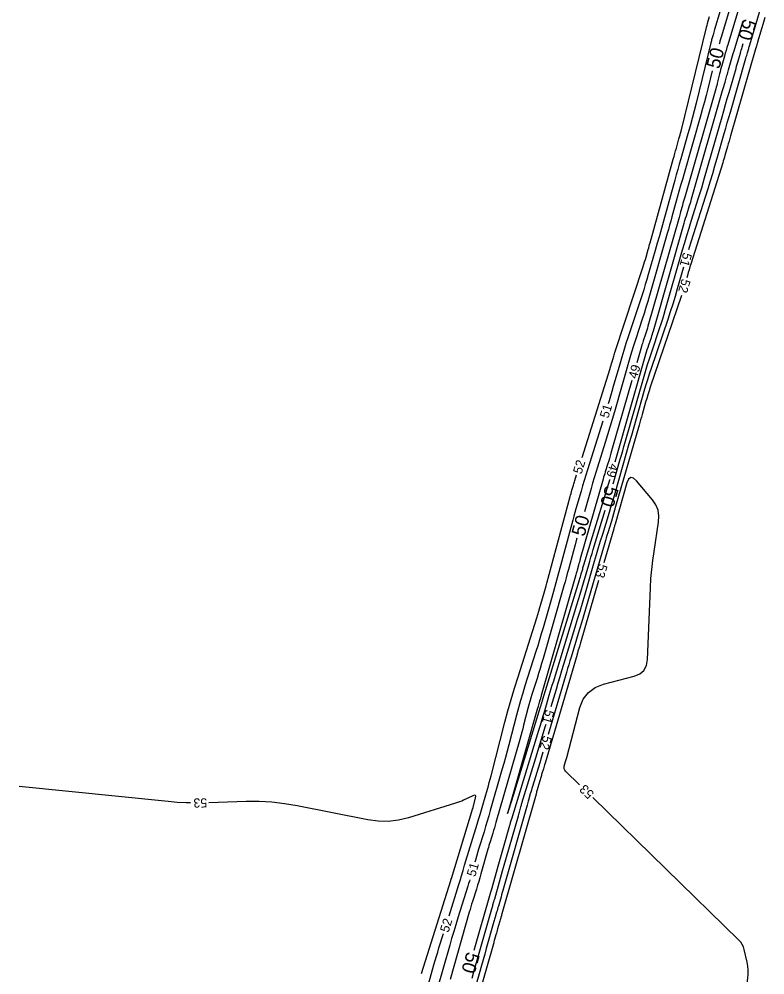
# Model space of a CAD drawing. Extents: x 2384780 to 2405861, y 547869 to 573706.
# Drawn here: x 2394535 to 2394697.3, y 555499 to 555707.2 of the extents above; entities that cross this region are included whole.
import ezdxf

# ---------------------------------------------------------------- set-up
doc = ezdxf.new("R2010")
doc.units = 0
doc.layers.add('Old_Level_60', color=7, linetype='Continuous')
doc.layers.add('Old_Level_61', color=7, linetype='Continuous')

msp = doc.modelspace()

# ---------------------------------------------------------------- linework, layer by layer
at = {"layer": 'Old_Level_60'}
for points in [[(2394696.21225, 555724.94475), (2394689.26275, 555701.584), (2394689.0775, 555700.95825), (2394688.894, 555700.332), (2394688.712, 555699.7055), (2394688.5315, 555699.07825), (2394687.94525, 555697.0285), (2394687.82175, 555696.58875), (2394687.70225, 555696.148), (2394687.58725, 555695.706), (2394687.4765, 555695.26275), (2394687.039, 555693.47675), (2394686.9435, 555693.0945), (2394686.84425, 555692.71325), (2394686.74125, 555692.333), (2394686.63475, 555691.9535), (2394679.882, 555668.35175), (2394679.757, 555667.91225), (2394679.63275, 555667.47275), (2394679.50975, 555667.033), (2394679.38775, 555666.59275), (2394678.9905, 555665.15475), (2394678.905, 555664.8465), (2394678.819, 555664.53875), (2394678.732, 555664.231), (2394678.6445, 555663.9235), (2394671.8795, 555640.2785), (2394671.75075, 555639.837), (2394671.61775, 555639.397), (2394671.48025, 555638.9585), (2394671.33825, 555638.52125), (2394670.8675, 555637.095), (2394670.768, 555636.789), (2394670.67175, 555636.482), (2394670.5785, 555636.174), (2394670.4885, 555635.865), (2394669.46875, 555632.30075)], [(2394688.83175, 555713.0945), (2394686.3985, 555704.91525), (2394686.3135, 555704.6285), (2394686.2295, 555704.34175), (2394686.146, 555704.0545), (2394686.0635, 555703.76725), (2394685.79475, 555702.82825), (2394685.73825, 555702.62675), (2394685.6835, 555702.42475), (2394685.631, 555702.22225), (2394685.58025, 555702.01925), (2394682.36225, 555688.883), (2394681.9415, 555687.20075), (2394681.50475, 555685.52275), (2394681.052, 555683.84925), (2394680.583, 555682.17975), (2394679.02475, 555676.7335), (2394678.69225, 555675.566), (2394678.3625, 555674.398), (2394678.03525, 555673.229), (2394677.71075, 555672.05925), (2394675.25575, 555663.1695), (2394674.8115, 555661.568), (2394674.36375, 555659.9675), (2394673.912, 555658.368), (2394673.45675, 555656.7695), (2394671.96325, 555651.54975), (2394671.63775, 555650.433), (2394671.30075, 555649.3195), (2394670.95275, 555648.2095), (2394670.59375, 555647.103), (2394667.5735, 555637.95625), (2394667.09275, 555636.47575), (2394666.62725, 555634.9905), (2394666.1765, 555633.50075), (2394665.741, 555632.0065), (2394664.34225, 555627.1175), (2394664.039, 555626.071), (2394663.72925, 555625.0265), (2394663.4125, 555623.98375), (2394663.2205, 555623.3655)], [(2394680.814, 555657.00175), (2394680.95725, 555657.47325), (2394681.31975, 555658.63875), (2394684.978, 555670.26425), (2394685.488, 555671.90425), (2394685.98725, 555673.54725), (2394686.476, 555675.1935), (2394686.95375, 555676.843), (2394688.49675, 555682.237), (2394688.82775, 555683.39275), (2394689.1595, 555684.54825), (2394689.4915, 555685.70375), (2394689.82425, 555686.859), (2394693.217, 555698.62625), (2394693.3005, 555698.91625), (2394693.384, 555699.2065), (2394693.46725, 555699.4965), (2394693.55025, 555699.78675), (2394693.8215, 555700.73475), (2394693.88, 555700.93775), (2394693.939, 555701.1405), (2394693.9985, 555701.34325), (2394694.05875, 555701.54575), (2394696.41125, 555709.42025)], [(2394657.53775, 555611.68725), (2394663.628, 555631.06175), (2394663.742, 555631.4285), (2394663.85375, 555631.79625), (2394663.963, 555632.1645), (2394664.07, 555632.53375), (2394664.41525, 555633.7405), (2394664.4905, 555633.99875), (2394664.56825, 555634.256), (2394664.64875, 555634.51275), (2394664.73175, 555634.7685), (2394670.83825, 555653.26225), (2394671.00225, 555653.76775), (2394671.16125, 555654.275), (2394671.31525, 555654.7835), (2394671.464, 555655.294), (2394671.94175, 555656.9635), (2394672.0435, 555657.32125), (2394672.14475, 555657.6795), (2394672.245, 555658.03775), (2394672.3445, 555658.39625), (2394677.3835, 555676.64325), (2394677.5525, 555677.25275), (2394677.723, 555677.86175), (2394677.89475, 555678.47025), (2394678.068, 555679.0785), (2394678.63625, 555681.0645), (2394678.756, 555681.49075), (2394678.8715, 555681.918), (2394678.983, 555682.34625), (2394679.0905, 555682.77575), (2394684.6145, 555705.3265), (2394684.64425, 555705.445), (2394684.675, 555705.56325), (2394684.70675, 555705.681), (2394684.73975, 555705.7985), (2394684.8495, 555706.18225), (2394684.87325, 555706.2645), (2394684.897, 555706.3465), (2394684.921, 555706.4285), (2394684.94525, 555706.5105), (2394685.30275, 555707.712)], [(2394664.73025, 555610.73925), (2394671.433, 555634.1675), (2394671.582, 555634.67725), (2394671.73725, 555635.18525), (2394671.8985, 555635.6915), (2394672.06575, 555636.19575), (2394672.62175, 555637.84), (2394672.73875, 555638.193), (2394672.85175, 555638.54725), (2394672.96025, 555638.90275), (2394673.06475, 555639.25975), (2394679.78125, 555662.7355), (2394679.9345, 555663.26475), (2394680.09125, 555663.793), (2394680.2515, 555664.32), (2394680.415, 555664.846), (2394680.95525, 555666.563), (2394681.06975, 555666.93125), (2394681.182, 555667.30025), (2394681.29175, 555667.67), (2394681.399, 555668.0405), (2394688.14525, 555691.62025), (2394688.27325, 555692.0675), (2394688.40175, 555692.51475), (2394688.53025, 555692.962), (2394688.659, 555693.409), (2394689.08, 555694.8695), (2394689.17025, 555695.1825), (2394689.26025, 555695.4955), (2394689.35, 555695.80875), (2394689.43975, 555696.12175), (2394690.15275, 555698.614), (2394690.30625, 555699.14775), (2394690.4615, 555699.68125), (2394690.61825, 555700.214), (2394690.7765, 555700.7465), (2394692.57875, 555706.779)], [(2394697.341, 555707.4745), (2394697.12825, 555706.74225), (2394696.91325, 555706.01075), (2394696.696, 555705.27975), (2394695.74975, 555702.112), (2394695.71375, 555701.991), (2394695.678, 555701.87), (2394695.643, 555701.749), (2394695.608, 555701.62775), (2394695.49475, 555701.2315), (2394695.47025, 555701.14675), (2394695.446, 555701.06175), (2394695.4215, 555700.977), (2394695.39725, 555700.892), (2394689.87425, 555681.736), (2394689.70575, 555681.15075), (2394689.53725, 555680.56525), (2394689.3695, 555679.98), (2394689.20175, 555679.39425), (2394688.6545, 555677.4815), (2394688.53575, 555677.072), (2394688.4145, 555676.66325), (2394688.2905, 555676.2555), (2394688.164, 555675.8485), (2394681.226, 555653.79975), (2394681.03425, 555653.183), (2394680.8465, 555652.565), (2394680.66275, 555651.946), (2394680.483, 555651.32575), (2394680.3345, 555650.806)], [(2394650.82275, 555557.432), (2394651.94, 555561.2375), (2394652.339, 555562.589), (2394652.742, 555563.9395), (2394653.14875, 555565.289), (2394653.55975, 555566.637), (2394656.04075, 555574.7365), (2394656.56925, 555576.473), (2394657.09175, 555578.21125), (2394657.608, 555579.9515), (2394658.118, 555581.6935), (2394660.26825, 555589.087), (2394660.7, 555590.56275), (2394661.137, 555592.037), (2394661.579, 555593.50975), (2394662.02625, 555594.981), (2394663.49475, 555599.7845), (2394663.8075, 555600.8145), (2394664.11575, 555601.84575), (2394664.4195, 555602.87825), (2394664.719, 555603.912), (2394667.293, 555612.866), (2394667.8155, 555614.68475), (2394668.3375, 555616.50375), (2394668.85875, 555618.32275), (2394669.3795, 555620.142), (2394671.08, 555626.085), (2394671.45175, 555627.356), (2394671.8385, 555628.6225), (2394672.2405, 555629.8845), (2394672.65725, 555631.1415), (2394676.272, 555641.83), (2394676.821, 555643.48475), (2394677.35, 555645.14575), (2394677.85925, 555646.813), (2394678.34875, 555648.4865), (2394679.687, 555653.164)], [(2394679.16475, 555646.9815), (2394672.39725, 555626.9705), (2394672.1285, 555626.1605), (2394671.8695, 555625.34725), (2394671.62025, 555624.53125), (2394671.38075, 555623.712), (2394670.61375, 555621.03125), (2394670.44925, 555620.457), (2394670.28475, 555619.8825), (2394670.11975, 555619.30825), (2394669.95475, 555618.734), (2394664.84575, 555600.961), (2394664.61725, 555600.17225), (2394664.3855, 555599.3845), (2394664.15025, 555598.598), (2394663.912, 555597.81225), (2394663.1275, 555595.247), (2394662.9605, 555594.697), (2394662.79525, 555594.1465), (2394662.632, 555593.5955), (2394662.4705, 555593.04375), (2394657.771, 555576.885), (2394657.42, 555575.6865), (2394657.065, 555574.48925), (2394656.7055, 555573.293), (2394656.34175, 555572.09825), (2394655.14675, 555568.19725), (2394654.892, 555567.361), (2394654.6395, 555566.524), (2394654.38975, 555565.68625), (2394654.14225, 555564.84775), (2394650.1635, 555551.2955)], [(2394668.3685, 555628.455), (2394663.83375, 555612.605), (2394663.6705, 555612.04175), (2394663.50375, 555611.4795), (2394663.3335, 555610.9185), (2394663.1595, 555610.3585), (2394662.58475, 555608.53075), (2394662.463, 555608.13875), (2394662.34375, 555607.746), (2394662.22725, 555607.3525), (2394662.113, 555606.95825), (2394657.14575, 555589.57825), (2394657.049, 555589.2375), (2394656.95375, 555588.896), (2394656.8595, 555588.55425), (2394656.76675, 555588.21225), (2394656.46575, 555587.09425), (2394656.40075, 555586.85475), (2394656.33475, 555586.61575), (2394656.268, 555586.37675), (2394656.2, 555586.138), (2394648.65275, 555559.792), (2394648.60375, 555559.623), (2394648.5535, 555559.4545), (2394648.502, 555559.28625), (2394648.44925, 555559.1185), (2394648.275, 555558.57075), (2394648.23825, 555558.453), (2394648.2035, 555558.335), (2394648.17025, 555558.2165), (2394648.1385, 555558.0975), (2394647.99125, 555557.52825), (2394647.95925, 555557.40625), (2394647.9265, 555557.28475), (2394647.893, 555557.16325), (2394647.85875, 555557.042)], [(2394662.02225, 555619.54925), (2394658.70875, 555609.0085), (2394658.34675, 555607.84325), (2394657.99225, 555606.67575), (2394657.64525, 555605.50575), (2394657.30625, 555604.3335), (2394656.21075, 555600.50075), (2394655.9775, 555599.679), (2394655.7475, 555598.8565), (2394655.52075, 555598.03275), (2394655.29725, 555597.2085), (2394652.84, 555588.08225), (2394652.33375, 555586.2165), (2394651.82, 555584.35275), (2394651.29875, 555582.491), (2394650.77, 555580.63125), (2394649.03075, 555574.56), (2394648.65325, 555573.26025), (2394648.2665, 555571.9635), (2394647.87025, 555570.66975), (2394647.4645, 555569.3785), (2394645.09975, 555561.94725), (2394644.60425, 555560.35175), (2394644.1305, 555558.74975), (2394643.679, 555557.1415), (2394643.2495, 555555.52675), (2394641.58725, 555549.1005), (2394641.22675, 555547.72475), (2394640.85725, 555546.35125), (2394640.479, 555544.98025), (2394640.092, 555543.61175), (2394637.55575, 555534.751), (2394637.2205, 555533.59025), (2394636.8795, 555532.43125), (2394636.53275, 555531.274), (2394636.1805, 555530.1185), (2394635.0105, 555526.31475), (2394634.76875, 555525.5215), (2394634.53125, 555524.727), (2394634.29825, 555523.9315), (2394634.1795, 555523.51825)], [(2394628.57375, 555511.823), (2394630.72975, 555518.68025), (2394630.85925, 555519.09725), (2394630.98575, 555519.515), (2394631.1095, 555519.93375), (2394631.2305, 555520.35325), (2394631.6205, 555521.72525), (2394631.705, 555522.019), (2394631.79075, 555522.31225), (2394631.87825, 555522.60525), (2394631.9675, 555522.8975), (2394634.69825, 555531.7755), (2394635.01725, 555532.82175), (2394635.331, 555533.8695), (2394635.63975, 555534.919), (2394635.9435, 555535.97), (2394636.92675, 555539.40525), (2394637.13525, 555540.14225), (2394637.33875, 555540.88025), (2394637.53775, 555541.61975), (2394637.73175, 555542.36025), (2394640.74025, 555553.991), (2394641.402, 555556.4785), (2394642.0975, 555558.956), (2394642.82725, 555561.424), (2394643.59075, 555563.882), (2394647.67625, 555576.7215), (2394647.9105, 555577.4665), (2394648.139, 555578.21325), (2394648.36225, 555578.9615), (2394648.58, 555579.7115), (2394649.28275, 555582.16425), (2394649.43225, 555582.69), (2394649.57975, 555583.2165), (2394649.725, 555583.7435), (2394649.868, 555584.27125), (2394654.94925, 555603.1435), (2394655.0435, 555603.491), (2394655.139, 555603.838), (2394655.236, 555604.18475), (2394655.33425, 555604.53125), (2394655.6575, 555605.662), (2394655.7275, 555605.904), (2394655.799, 555606.14575), (2394655.87225, 555606.38675), (2394655.947, 555606.6275), (2394656.33825, 555607.8715)], [(2394647.85875, 555557.042), (2394642.464, 555538.19475), (2394641.5955, 555535.12375), (2394641.3315, 555534.0925), (2394641.6725, 555535.101), (2394642.61825, 555538.14875), (2394648.51225, 555557.35775), (2394648.56225, 555557.52075), (2394648.6115, 555557.684), (2394648.66025, 555557.8475), (2394648.7085, 555558.011), (2394648.8655, 555558.54575), (2394648.89925, 555558.66025), (2394648.93325, 555558.7745), (2394648.96775, 555558.88875), (2394649.00275, 555559.003), (2394656.96625, 555584.99975), (2394657.06525, 555585.32475), (2394657.163, 555585.65025), (2394657.25975, 555585.976), (2394657.35525, 555586.302), (2394657.665, 555587.36775), (2394657.732, 555587.596), (2394657.7995, 555587.82425), (2394657.868, 555588.052), (2394657.937, 555588.2795), (2394663.31675, 555605.874), (2394663.45175, 555606.31925), (2394663.585, 555606.765), (2394663.62325, 555606.8955)], [(2394656.988, 555540.36325), (2394653.9505, 555543.32425), (2394653.75525, 555543.5655), (2394653.6415, 555543.82825), (2394653.60925, 555544.113), (2394653.65875, 555544.41925), (2394653.954, 555545.45575), (2394654.01675, 555545.67775), (2394654.0785, 555545.90025), (2394654.13925, 555546.123), (2394654.199, 555546.346), (2394657.08375, 555557.19175), (2394657.809, 555559.03025), (2394658.90725, 555560.4935), (2394660.378, 555561.58125), (2394662.222, 555562.29375), (2394668.85375, 555564.0075), (2394670.1045, 555564.512), (2394671.0145, 555565.2915), (2394671.58375, 555566.346), (2394671.81225, 555567.675), (2394672.4315, 555583.30775), (2394672.53875, 555585.288), (2394672.70275, 555587.2625), (2394672.924, 555589.2315), (2394673.2025, 555591.195), (2394674.20475, 555597.59975), (2394674.281, 555598.93375), (2394674.08, 555600.19025), (2394673.60175, 555601.3695), (2394672.84625, 555602.47125), (2394669.408, 555606.56075), (2394668.72375, 555607.19), (2394668.14475, 555607.325), (2394667.67075, 555606.966), (2394667.30175, 555606.11275), (2394664.71775, 555597.12325), (2394664.6885, 555597.02275), (2394664.659, 555596.9225), (2394664.629, 555596.82225), (2394664.59875, 555596.72225), (2394664.49875, 555596.39525), (2394664.4775, 555596.32525), (2394664.4565, 555596.25525), (2394664.43575, 555596.185), (2394664.415, 555596.11475), (2394662.261, 555588.70775)], [(2394661.14375, 555584.86675), (2394657.188, 555571.26475), (2394657.115, 555571.01525), (2394657.041, 555570.76625), (2394656.96625, 555570.51725), (2394656.8905, 555570.26875), (2394656.642, 555569.457), (2394656.589, 555569.283), (2394656.53625, 555569.10875), (2394656.48425, 555568.9345), (2394656.43275, 555568.76), (2394649.475, 555545.06), (2394649.38375, 555544.75125), (2394649.29175, 555544.443), (2394649.19875, 555544.13475), (2394649.105, 555543.827), (2394648.7965, 555542.822), (2394648.731, 555542.6065), (2394648.6665, 555542.3905), (2394648.60325, 555542.1745), (2394648.541, 555541.958), (2394647.9125, 555539.7505), (2394647.77775, 555539.27775), (2394647.643, 555538.80475), (2394647.5085, 555538.33175), (2394647.37375, 555537.85875), (2394640.0915, 555512.2825), (2394640.05925, 555512.16925), (2394640.027, 555512.05625), (2394639.99475, 555511.943), (2394639.9625, 555511.82975), (2394639.8575, 555511.46), (2394639.835, 555511.38075), (2394639.81225, 555511.3015), (2394639.78975, 555511.2225), (2394639.767, 555511.14325), (2394639.153, 555509.00675), (2394639.06, 555508.683), (2394638.9675, 555508.359), (2394638.875, 555508.035), (2394638.7825, 555507.71075), (2394638.4815, 555506.652), (2394638.417, 555506.425), (2394638.35225, 555506.19825), (2394638.28725, 555505.9715), (2394638.22225, 555505.74475), (2394633.35625, 555488.80625)], [(2394633.58975, 555498.271), (2394634.14725, 555500.22425), (2394634.7035, 555502.178), (2394637.87925, 555513.3475), (2394637.942, 555513.568), (2394638.005, 555513.78875), (2394638.06825, 555514.00925), (2394638.1315, 555514.23), (2394638.3385, 555514.95025), (2394638.38275, 555515.10475), (2394638.427, 555515.259), (2394638.471, 555515.4135), (2394638.515, 555515.568), (2394639.55875, 555519.239), (2394639.78225, 555520.0255), (2394640.006, 555520.812), (2394640.23, 555521.59875), (2394640.45375, 555522.38525), (2394643.658, 555533.63875), (2394643.73475, 555533.9075), (2394643.81125, 555534.17625), (2394643.88775, 555534.44525), (2394643.96425, 555534.714), (2394644.21425, 555535.592), (2394644.26825, 555535.78), (2394644.32325, 555535.96775), (2394644.37925, 555536.15525), (2394644.43625, 555536.34225), (2394647.77175, 555547.2135), (2394648.3595, 555549.13925), (2394648.94125, 555551.0665), (2394649.51725, 555552.99575), (2394649.694, 555553.59475)], [(2394649.0265, 555547.4605), (2394648.72675, 555546.46725), (2394648.33425, 555545.18075), (2394646.739, 555539.98175), (2394646.617, 555539.5805), (2394646.497, 555539.1785), (2394646.379, 555538.776), (2394646.26325, 555538.373), (2394645.888, 555537.05525), (2394645.8075, 555536.77275), (2394645.72725, 555536.4905), (2394645.64675, 555536.208), (2394645.56625, 555535.92575), (2394640.28575, 555517.38025), (2394640.15125, 555516.90725), (2394640.0165, 555516.434), (2394639.882, 555515.961), (2394639.7475, 555515.488), (2394639.308, 555513.9425), (2394639.21375, 555513.6115), (2394639.11925, 555513.2805), (2394639.0245, 555512.9495), (2394638.9295, 555512.6185), (2394638.619, 555511.53725), (2394638.5525, 555511.3055), (2394638.48625, 555511.07375), (2394638.42, 555510.842), (2394638.354, 555510.61025), (2394636.687, 555504.747), (2394636.32925, 555503.49075), (2394635.97075, 555502.23475), (2394635.6115, 555500.97875), (2394635.25125, 555499.72325), (2394630.40225, 555482.8445)], [(2394572.252, 555536.42575), (2394571.32025, 555536.4435), (2394569.364, 555536.5445), (2394567.41025, 555536.70925), (2394534.95375, 555539.9795)], [(2394622.57225, 555499.2585), (2394628.94575, 555519.53025), (2394628.95875, 555519.5725), (2394628.9715, 555519.6145), (2394628.984, 555519.65675), (2394628.99625, 555519.69925), (2394629.03575, 555519.83775), (2394629.04425, 555519.86725), (2394629.05275, 555519.897), (2394629.06175, 555519.9265), (2394629.07075, 555519.956), (2394633.7825, 555535.27425), (2394633.78725, 555535.28975), (2394633.79175, 555535.30525), (2394633.7965, 555535.32075), (2394633.801, 555535.33625), (2394633.8155, 555535.387), (2394633.8185, 555535.398), (2394633.8215, 555535.40875), (2394633.8245, 555535.41975), (2394633.82725, 555535.43075), (2394634.363, 555537.502), (2394634.41175, 555537.86575), (2394634.3285, 555538.069), (2394634.113, 555538.112), (2394633.76525, 555537.9945), (2394631.752, 555537.033), (2394631.3175, 555536.83525), (2394630.8765, 555536.6535), (2394630.42925, 555536.48825), (2394629.9755, 555536.33925), (2394619.75425, 555533.1855), (2394617.55675, 555532.65), (2394615.34475, 555532.39525), (2394613.11825, 555532.42075), (2394610.87725, 555532.727), (2394595.50025, 555535.78025), (2394592.74375, 555536.2475), (2394589.97375, 555536.5575), (2394587.19075, 555536.71025), (2394584.39475, 555536.7055), (2394576.25125, 555536.46275)], [(2394682.3495, 555454.33025), (2394684.70325, 555455.78275), (2394686.749, 555457.90775), (2394688.1555, 555460.50075), (2394688.9225, 555463.56175), (2394693.6345, 555498.268), (2394693.71275, 555499.13225), (2394693.713, 555499.993), (2394693.635, 555500.85), (2394693.4785, 555501.7035), (2394692.84, 555504.48575), (2394692.6655, 555505.061), (2394692.41575, 555505.59375), (2394692.0905, 555506.084), (2394691.69025, 555506.53225), (2394659.852, 555537.571)], [(2394633.0795, 555519.6725), (2394633.0035, 555519.4145), (2394632.835, 555518.85925), (2394632.663, 555518.30475), (2394630.4875, 555511.3855), (2394630.0265, 555509.90125), (2394629.57575, 555508.41375), (2394629.13525, 555506.9235), (2394628.705, 555505.43), (2394625.9895, 555495.87875)], [(2394624.0735, 555496.926), (2394625.2855, 555501.1895), (2394625.5485, 555502.102), (2394625.81775, 555503.01275), (2394626.093, 555503.92175), (2394626.37475, 555504.82875), (2394627.374, 555508.00725)]]:
    msp.add_lwpolyline(points, dxfattribs=at)
at = {"layer": 'Old_Level_61'}
for points in [[(2394692.507, 555718.9695), (2394687.8305, 555703.24975), (2394687.6955, 555702.7935), (2394687.56175, 555702.337), (2394687.429, 555701.88), (2394687.37625, 555701.696)], [(2394664.31875, 555605.9195), (2394664.61725, 555606.94975), (2394665.85975, 555611.27175), (2394666.12575, 555612.198), (2394666.3915, 555613.12425), (2394666.657, 555614.05075), (2394666.92225, 555614.97725), (2394670.902, 555628.8875), (2394671.3435, 555630.39625), (2394671.8025, 555631.8995), (2394672.2795, 555633.397), (2394672.77425, 555634.889), (2394674.4195, 555639.754), (2394674.766, 555640.7985), (2394675.09975, 555641.84675), (2394675.42125, 555642.899), (2394675.73025, 555643.95525), (2394679.43875, 555656.91775), (2394679.89225, 555658.4835), (2394680.356, 555660.04625), (2394680.83, 555661.606), (2394681.31425, 555663.16275), (2394682.91275, 555668.24275), (2394683.25175, 555669.33225), (2394683.5835, 555670.424), (2394683.90825, 555671.518), (2394684.22575, 555672.614), (2394688.02225, 555685.8845), (2394688.40125, 555687.208), (2394688.781, 555688.53125), (2394689.1615, 555689.8545), (2394689.5425, 555691.1775), (2394691.05775, 555696.43325), (2394691.19, 555696.89225), (2394691.322, 555697.351), (2394691.45375, 555697.81), (2394691.585, 555698.269), (2394692.01425, 555699.76875), (2394692.1065, 555700.09), (2394692.2, 555700.411), (2394692.29425, 555700.73175), (2394692.3895, 555701.052), (2394692.61925, 555701.8215)], [(2394685.85525, 555695.893), (2394684.8945, 555691.97125), (2394684.5375, 555690.54375), (2394684.167, 555689.12), (2394683.78275, 555687.69975), (2394683.38475, 555686.28325), (2394679.7375, 555673.535), (2394679.36725, 555672.23525), (2394679, 555670.93475), (2394678.63575, 555669.63325), (2394678.2745, 555668.331), (2394677.09925, 555664.0755), (2394676.8465, 555663.164), (2394676.5915, 555662.253), (2394676.3345, 555661.3425), (2394676.07525, 555660.43275), (2394672.22325, 555646.96925), (2394671.8425, 555645.6635), (2394671.44875, 555644.3615), (2394671.04175, 555643.06375), (2394670.62175, 555641.77), (2394669.2285, 555637.55025), (2394668.9345, 555636.64475), (2394668.64975, 555635.73625), (2394668.374, 555634.825), (2394668.1075, 555633.91075), (2394664.5815, 555621.5865), (2394664.09875, 555619.91975), (2394663.6055, 555618.25625), (2394663.10125, 555616.596), (2394662.58625, 555614.939), (2394660.88625, 555609.5315), (2394660.52575, 555608.3715), (2394660.173, 555607.20925), (2394659.82775, 555606.04475), (2394659.49025, 555604.878), (2394658.053, 555599.8495)], [(2394634.06325, 555504.33325), (2394637.461, 555516.28325), (2394637.49225, 555516.3935), (2394637.52375, 555516.50375), (2394637.55525, 555516.61375), (2394637.58675, 555516.724), (2394637.69025, 555517.0835), (2394637.71225, 555517.16075), (2394637.73425, 555517.23775), (2394637.75625, 555517.31475), (2394637.77825, 555517.392), (2394639.42625, 555523.18825), (2394639.711, 555524.18925), (2394639.99575, 555525.19), (2394640.2805, 555526.191), (2394640.5655, 555527.19175), (2394641.81875, 555531.59375), (2394641.857, 555531.728), (2394641.89525, 555531.86225), (2394641.9335, 555531.9965), (2394641.97175, 555532.1305), (2394642.0965, 555532.569), (2394642.1235, 555532.66275), (2394642.151, 555532.7565), (2394642.17875, 555532.85025), (2394642.20725, 555532.9435), (2394648.142, 555552.2855), (2394648.46075, 555553.33), (2394648.7765, 555554.37525), (2394649.08875, 555555.42175), (2394649.398, 555556.469), (2394650.40275, 555559.8915), (2394650.619, 555560.6245), (2394650.83775, 555561.357), (2394651.05825, 555562.08875), (2394651.28125, 555562.82), (2394656.40225, 555579.5375), (2394656.7665, 555580.73375), (2394657.12625, 555581.931), (2394657.48175, 555583.12975), (2394657.833, 555584.32975), (2394658.97375, 555588.2515), (2394659.2195, 555589.0915), (2394659.46825, 555589.9305), (2394659.71975, 555590.76875), (2394659.97425, 555591.60625), (2394662.5935, 555600.173)], [(2394656.41275, 555594.07825), (2394656.35575, 555593.87475), (2394656.0095, 555592.6175), (2394655.668, 555591.35875), (2394654.5605, 555587.245), (2394654.32125, 555586.364), (2394654.07875, 555585.48375), (2394653.8325, 555584.60475), (2394653.583, 555583.7265), (2394649.041, 555567.87175), (2394648.72675, 555566.79), (2394648.405, 555565.7105), (2394648.075, 555564.6335), (2394647.7375, 555563.55875), (2394646.6215, 555560.052), (2394646.38775, 555559.29925), (2394646.16425, 555558.54325), (2394645.951, 555557.78425), (2394645.74825, 555557.02225), (2394644.8055, 555553.3775), (2394644.601, 555552.597), (2394644.3915, 555551.818), (2394644.177, 555551.0405), (2394643.9575, 555550.26425), (2394638.77225, 555532.149), (2394638.60475, 555531.5695), (2394638.4345, 555530.991), (2394638.2615, 555530.41325), (2394638.0855, 555529.83625), (2394637.50625, 555527.953), (2394637.38325, 555527.54925), (2394637.26225, 555527.14475), (2394637.14375, 555526.7395), (2394637.027, 555526.33375), (2394635.5025, 555520.97125), (2394635.26375, 555520.142), (2394635.019, 555519.31475), (2394634.76875, 555518.489), (2394634.513, 555517.66475), (2394633.6675, 555514.97575), (2394633.48825, 555514.399), (2394633.313, 555513.821), (2394633.142, 555513.24175), (2394632.97475, 555512.66125), (2394628.79875, 555497.97375)]]:
    msp.add_lwpolyline(points, dxfattribs=at)

# ---------------------------------------------------------------- texts
at = {"layer": 'Old_Level_60'}
for s, rotation, p in [('51', 253.6343833, (2394679.60075, 555656.45525)), ('52', 252.9960333, (2394679.30225, 555650.73475)), ('49', 74.0340278, (2394669.473, 555628.67975)), ('51', 72.5698361, (2394663.2365, 555620.076)), ('52', 72.549325, (2394657.40325, 555607.92475)), ('49', 253.9369556, (2394663.6275, 555610.516)), ('53', 253.7839, (2394661.20175, 555588.6465)), ('51', 253.6086, (2394649.62, 555556.883)), ('52', 253.488175, (2394649.103, 555551.22375)), ('53', 135.7284278, (2394660.29625, 555538.5345)), ('53', 180.5321028, (2394575.888, 555537.4345)), ('51', 74.0385333, (2394634.28125, 555520.22975)), ('52', 72.5469778, (2394628.43925, 555508.0605))]:
    msp.add_text(s, height=2, rotation=rotation, dxfattribs=at).set_placement(p)
at = {"layer": 'Old_Level_61'}
for rotation, p in [(253.3655444, (2394692.717, 555707.3885)), (75.3130667, (2394687.42175, 555696.1415)), (253.2902306, (2394662.71, 555605.73625)), (74.1341278, (2394658.02575, 555594.283)), (254.1287139, (2394632.446, 555504.12975))]:
    msp.add_text('50', height=3, rotation=rotation, dxfattribs=at).set_placement(p)

doc.saveas('drawing.dxf')
